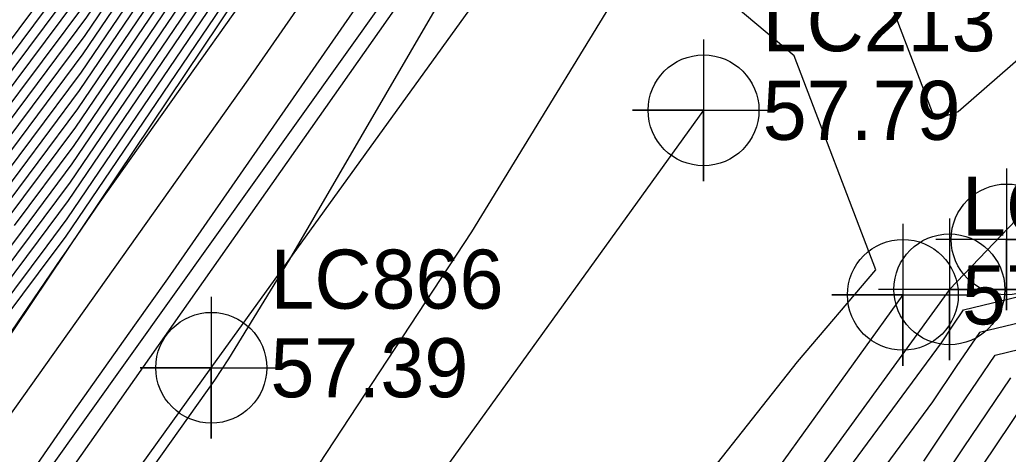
# Model space of a CAD drawing. Extents: x 2188792 to 2191981, y 386090 to 389710.
# Drawn here: x 2190295.83 to 2190337.62, y 387862.01 to 387880.4 of the extents above; entities that cross this region are included whole.
import ezdxf

# ---------------------------------------------------------------- set-up
doc = ezdxf.new("R2010")
doc.units = 0
for name, color, linetype in [('DTM Contours Major', 7, 'Continuous'), ('DTM Contours Minor', 7, 'Continuous'), ('Exist DTM Breakline', 7, 'Continuous'), ('Exist DTM Breakline Cogo Point CELL', 7, 'Continuous'), ('Exist Roads EOP', 7, 'Continuous'), ('Exist Roads EOP Cogo Point CELL', 7, 'Continuous'), ('Exist Roads EOT', 7, 'Continuous'), ('Exist Roads EOT Cogo Elevation', 7, 'Continuous'), ('Exist Roads EOT Cogo Number', 7, 'Continuous'), ('Exist Roads EOT Cogo Point CELL', 7, 'Continuous')]:
    doc.layers.add(name, color=color, linetype=linetype)

msp = doc.modelspace()

# ---------------------------------------------------------------- linework, layer by layer
at = {"layer": 'DTM Contours Major'}
for points in [[(2190288.231, 387860.448), (2190296.286, 387871.256), (2190297.976, 387873.524), (2190308.046, 387888.398)], [(2190294.577, 387872.326), (2190298.361, 387877.404), (2190305.943, 387888.603)], [(2190312.056, 387887.369), (2190305.466, 387877.855), (2190299.156, 387868.96), (2190287.327, 387852.283)], [(2190292.868, 387873.396), (2190298.746, 387881.284)], [(2190334.048, 387861.718), (2190335.578, 387863.996), (2190337.062, 387866.207), (2190341.295, 387867.228)]]:
    msp.add_lwpolyline(points, dxfattribs=at)
at = {"layer": 'DTM Contours Minor'}
for points in [[(2190293.21, 387873.182), (2190298.669, 387880.508), (2190304.261, 387888.768), (2190306.298, 387891.674), (2190308.777, 387895.864), (2190310.173, 387898.505), (2190311.371, 387900.038), (2190312.098, 387900.33), (2190312.181, 387900.351), (2190312.169, 387900.444), (2190312.613, 387900.942), (2190312.704, 387900.958), (2190317.758, 387897.35), (2190318.018, 387897.182), (2190317.994, 387897.14), (2190318.162, 387897.018), (2190318.281, 387896.938), (2190318.381, 387896.851), (2190318.435, 387896.814), (2190324.687, 387892.31), (2190325.241, 387891.91), (2190331.591, 387887.336), (2190332.028, 387887.019), (2190338.482, 387882.371)], [(2190293.551, 387872.968), (2190298.592, 387879.732), (2190304.682, 387888.727), (2190306.559, 387891.405), (2190309.229, 387895.917), (2190310.733, 387898.762), (2190311.647, 387899.931), (2190312.201, 387900.154), (2190312.383, 387900.2), (2190312.358, 387900.405), (2190312.691, 387900.779), (2190312.867, 387900.809), (2190317.5, 387897.502), (2190317.926, 387897.225), (2190317.888, 387897.156), (2190318.163, 387896.955), (2190318.359, 387896.824), (2190318.524, 387896.682), (2190318.612, 387896.621), (2190324.461, 387892.408), (2190325.454, 387891.689), (2190331.39, 387887.413), (2190332.279, 387886.77), (2190338.307, 387882.428)], [(2190294.919, 387872.112), (2190298.284, 387876.628), (2190306.364, 387888.562), (2190307.603, 387890.33), (2190311.036, 387896.133), (2190312.729, 387899.334), (2190312.724, 387899.452), (2190312.778, 387899.535), (2190313.168, 387900.117), (2190313.14, 387900.149), (2190313.517, 387900.213), (2190316.466, 387898.108), (2190317.561, 387897.396), (2190317.463, 387897.221), (2190318.169, 387896.704), (2190318.671, 387896.369), (2190319.095, 387896.003), (2190319.322, 387895.846), (2190323.554, 387892.797), (2190326.305, 387890.807), (2190330.585, 387887.724), (2190333.279, 387885.775), (2190337.609, 387882.657), (2190340.243, 387880.75)], [(2190295.261, 387871.898), (2190298.207, 387875.852), (2190306.784, 387888.521), (2190307.864, 387890.061), (2190311.488, 387896.187), (2190312.979, 387899.007), (2190312.968, 387899.277), (2190313.092, 387899.464), (2190313.413, 387899.945), (2190313.356, 387900.009), (2190313.68, 387900.064), (2190316.208, 387898.26), (2190317.47, 387897.439), (2190317.356, 387897.237), (2190318.17, 387896.641), (2190318.749, 387896.255), (2190319.238, 387895.833), (2190319.499, 387895.652), (2190323.327, 387892.894), (2190326.518, 387890.586), (2190330.383, 387887.802), (2190333.529, 387885.526), (2190337.434, 387882.714), (2190340.533, 387880.471)], [(2190295.603, 387871.684), (2190298.13, 387875.076), (2190307.205, 387888.48), (2190308.125, 387889.793), (2190311.94, 387896.24), (2190313.229, 387898.679), (2190313.211, 387899.102), (2190313.406, 387899.394), (2190313.659, 387899.772), (2190313.573, 387899.869), (2190313.842, 387899.915), (2190315.949, 387898.411), (2190317.379, 387897.482), (2190317.25, 387897.254), (2190318.172, 387896.578), (2190318.827, 387896.141), (2190319.38, 387895.663), (2190319.676, 387895.459), (2190323.101, 387892.992), (2190326.731, 387890.366), (2190330.182, 387887.88), (2190333.78, 387885.277), (2190337.259, 387882.771), (2190340.822, 387880.192)], [(2190339.463, 387879.956), (2190335.498, 387876.508), (2190334.529, 387876.181), (2190332.585, 387881.287), (2190327.547, 387885.49), (2190323.69, 387889.542), (2190324.892, 387890.951), (2190322.305, 387892.836), (2190320.137, 387893.423), (2190320.067, 387893.469), (2190320.495, 387894.131), (2190320.443, 387894.327), (2190319.53, 387895.116), (2190318.184, 387896.013), (2190316.293, 387897.399)], [(2190293.893, 387872.754), (2190298.515, 387878.956), (2190305.102, 387888.685)], [(2190294.235, 387872.54), (2190298.438, 387878.18), (2190305.523, 387888.644)], [(2190285.893, 387857.983), (2190295.944, 387871.47), (2190298.053, 387874.3), (2190307.626, 387888.439)], [(2190290.57, 387862.913), (2190296.628, 387871.042), (2190297.899, 387872.748), (2190308.467, 387888.357)], [(2190308.887, 387888.315), (2190297.822, 387871.972), (2190296.97, 387870.829), (2190292.908, 387865.378)], [(2190309.308, 387888.274), (2190297.745, 387871.196), (2190297.312, 387870.615), (2190295.246, 387867.843)], [(2190283.588, 387842.767), (2190298.097, 387863.804), (2190300.701, 387867.475), (2190302.09, 387869.434), (2190314.023, 387886.661)], [(2190308.842, 387886.276), (2190299.211, 387872.699), (2190297.668, 387870.42), (2190297.654, 387870.401), (2190297.584, 387870.308), (2190280.774, 387845.595)], [(2190316.405, 387886.039), (2190307.217, 387870.235), (2190304.657, 387866.052), (2190304.057, 387865.138), (2190295.002, 387852.372)], [(2190328.572, 387878.873), (2190326.11, 387880.927), (2190322.839, 387884.363), (2190314.922, 387871.427), (2190305.881, 387857.639), (2190302.085, 387852.287), (2190295.357, 387841.967), (2190289.456, 387833.64), (2190278.022, 387816.369), (2190274.629, 387811.965), (2190264.582, 387796.613), (2190260.361, 387791.209), (2190247.092, 387773.359), (2190243.271, 387768.482), (2190235.055, 387757.448)], [(2190291.5, 387874.252), (2190299.055, 387884.388)], [(2190291.842, 387874.038), (2190298.977, 387883.612)], [(2190292.184, 387873.824), (2190298.9, 387882.836)], [(2190292.526, 387873.61), (2190298.823, 387882.06)], [(2190239.037, 387752.903), (2190247.964, 387765.605), (2190251.524, 387770.595), (2190265.362, 387790.295), (2190269.303, 387794.488), (2190280.319, 387808.455), (2190290.998, 387819.097), (2190299.522, 387829.477), (2190309.401, 387841.906), (2190313.389, 387846.491), (2190328.707, 387865.919), (2190332.023, 387869.811), (2190328.572, 387878.873)], [(2190318.804, 387845.007), (2190334.792, 387866.727), (2190335.268, 387867.436), (2190335.73, 387868.123), (2190338.178, 387868.714)], [(2190341.385, 387868.368), (2190336.396, 387867.165), (2190335.423, 387865.716), (2190334.42, 387864.223), (2190320.609, 387845.46)], [(2190333.677, 387859.214), (2190335.732, 387862.276), (2190337.728, 387865.249)], [(2190335.887, 387860.557), (2190338.394, 387864.291)]]:
    msp.add_lwpolyline(points, dxfattribs=at)
at = {"layer": 'Exist DTM Breakline'}
for p, q in [((2190280.962, 387845.474), (2190309.63, 387888.243)), ((2190283.723, 387842.628), (2190314.89, 387886.35))]:
    msp.add_line(p, q, dxfattribs=at)
at = {"layer": 'Exist DTM Breakline Cogo Point CELL'}
msp.add_lwpolyline([(2190337.55, 387874.103), (2190337.55, 387868.103), (2190337.55, 387871.103), (2190340.55, 387871.103), (2190334.55, 387871.103)], dxfattribs=at)
msp.add_circle((2190337.55, 387871.103), 2.344, dxfattribs=at)
at = {"layer": 'Exist Roads EOP'}
msp.add_line((2190342.771, 387876.97), (2190335.128, 387868.989), dxfattribs=at)
for points in [[(2190313.986, 387884.141), (2190285.547, 387843.636), (2190254.588, 387800.045), (2190225.155, 387759.32), (2190194.829, 387717.425), (2190164.291, 387675.101), (2190137.229, 387637.301), (2190105.098, 387592.774), (2190071.411, 387546.221), (2190039.296, 387501.568), (2190007.542, 387457.958), (2189976.844, 387415.407), (2189936.359, 387359.145), (2189907.138, 387318.716), (2189868.636, 387265.243), (2189836.428, 387220.463), (2189805.695, 387177.815), (2189775.592, 387135.957), (2189745.498, 387094.055), (2189715.496, 387052.249), (2189683.869, 387008.07), (2189653.218, 386965.867), (2189623.729, 386924.667)], [(2190335.128, 387868.989), (2190306.373, 387829.271), (2190274.581, 387784.921), (2190245.133, 387744.071), (2190214.553, 387701.741), (2190184.89, 387660.475), (2190157.493, 387622.204), (2190126.048, 387578.501), (2190091.216, 387530.568), (2190059.634, 387486.726), (2190026.932, 387441.783), (2189997.689, 387401.032), (2189957.023, 387344.154), (2189927.908, 387303.922), (2189889.008, 387250.224), (2189856.606, 387205.5), (2189825.68, 387162.612), (2189795.668, 387120.822), (2189765.955, 387079.619), (2189734.998, 387036.704), (2189703.849, 386993.356), (2189673.984, 386951.979), (2189643.253, 386909.427)]]:
    msp.add_lwpolyline(points, dxfattribs=at)
at = {"layer": 'Exist Roads EOP Cogo Point CELL'}
msp.add_lwpolyline([(2190335.128, 387871.989), (2190335.128, 387865.989), (2190335.128, 387868.989), (2190338.128, 387868.989), (2190332.128, 387868.989)], dxfattribs=at)
msp.add_circle((2190335.128, 387868.989), 2.344, dxfattribs=at)
at = {"layer": 'Exist Roads EOT'}
msp.add_line((2190324.736, 387876.566), (2190295.87, 387836.508), dxfattribs=at)
for points in [[(2189910.407, 387320.236), (2189942.075, 387364.22), (2189970.438, 387403.768), (2190000.916, 387446.161), (2190032.053, 387489.248), (2190063.107, 387532.142), (2190093.978, 387574.79), (2190125.104, 387617.946), (2190155.102, 387659.638), (2190185.949, 387702.484), (2190216.886, 387745.11), (2190247.602, 387787.3), (2190276.876, 387828.015), (2190303.928, 387865.67), (2190323.039, 387892.195)], [(2190333.162, 387868.755), (2190301.785, 387825.12), (2190269.645, 387780.315), (2190237.827, 387736.49), (2190205.816, 387692.275), (2190173.845, 387647.822), (2190143.211, 387605.324), (2190112.772, 387563.076), (2190082.117, 387520.492), (2190050.947, 387477.405), (2190019.959, 387434.524), (2189989.253, 387391.986)]]:
    msp.add_lwpolyline(points, dxfattribs=at)
at = {"layer": 'Exist Roads EOT Cogo Point CELL'}
for points in [[(2190324.736, 387879.566), (2190324.736, 387873.566), (2190324.736, 387876.566), (2190321.736, 387876.566), (2190327.736, 387876.566)], [(2190333.162, 387871.755), (2190333.162, 387865.755), (2190333.162, 387868.755), (2190330.162, 387868.755), (2190336.162, 387868.755)], [(2190303.928, 387868.67), (2190303.928, 387862.67), (2190303.928, 387865.67), (2190300.928, 387865.67), (2190306.928, 387865.67)]]:
    msp.add_lwpolyline(points, dxfattribs=at)
for centre in [(2190324.736, 387876.566), (2190333.162, 387868.755), (2190303.928, 387865.67)]:
    msp.add_circle(centre, 2.344, dxfattribs=at)

# ---------------------------------------------------------------- texts
at = {"layer": 'Exist Roads EOT Cogo Elevation'}
for s, p in [('57.79', (2190327.236, 387875.316)), ('57.57', (2190335.662, 387867.505)), ('57.39', (2190306.428, 387864.42))]:
    msp.add_text(s, height=2.5, dxfattribs=at).set_placement(p)
at = {"layer": 'Exist Roads EOT Cogo Number'}
for s, p in [('LC213', (2190327.236, 387879.066)), ('LC893', (2190335.662, 387871.255)), ('LC866', (2190306.428, 387868.17))]:
    msp.add_text(s, height=2.5, dxfattribs=at).set_placement(p)

doc.saveas('drawing.dxf')
